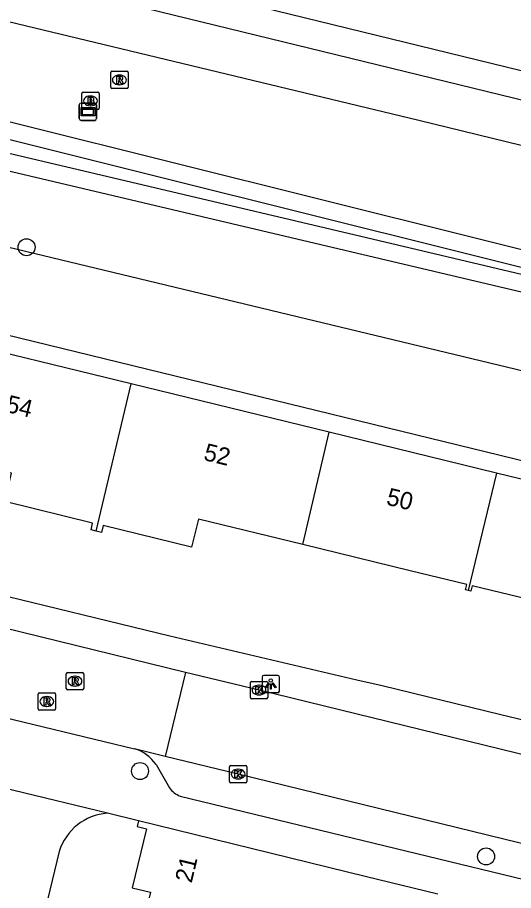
# Model space of a CAD drawing. Extents: x 163268 to 164360, y 381529 to 382285.
# Drawn here: x 163937.9 to 163966.5, y 382197.3 to 382247.6 of the extents above; entities that cross this region are included whole.
import ezdxf

# ---------------------------------------------------------------- set-up
doc = ezdxf.new("R2010")
doc.units = 0
for name, color, linetype in [('IMGEO_Berm_groen', 7, 'Continuous'), ('IMGEO_Boom', 7, 'Continuous'), ('IMGEO_Brandkraan', 7, 'Continuous'), ('IMGEO_Fietspad_gesloten', 7, 'Continuous'), ('IMGEO_Groenvoorziening', 7, 'Continuous'), ('IMGEO_Kolk', 7, 'Continuous'), ('IMGEO_Lichtpunt', 7, 'Continuous'), ('IMGEO_Loofbos', 7, 'Continuous'), ('IMGEO_Muur', 7, 'Continuous'), ('IMGEO_Pand', 7, 'Continuous'), ('IMGEO_Pand_nummerreeks', 7, 'Continuous'), ('IMGEO_Rijbaan_lokaal_open', 7, 'Continuous'), ('IMGEO_Rijbaan_regionaal_gesloten', 7, 'Continuous'), ('IMGEO_Rioolput', 7, 'Continuous'), ('IMGEO_Verklikker', 7, 'Continuous'), ('IMGEO_Voetpad_open', 7, 'Continuous'), ('IMGEO_Waterloop', 7, 'Continuous')]:
    doc.layers.add(name, color=color, linetype=linetype)

msp = doc.modelspace()

# ---------------------------------------------------------------- linework, layer by layer
at = {"layer": 'IMGEO_Berm_groen'}
msp.add_lwpolyline([(163827.813, 382268.559), (163903.688, 382250), (163972.716, 382232.791), (163990.722, 382228.949), (163990.191, 382226.629)], dxfattribs=at)
at = {"layer": 'IMGEO_Boom'}
for centre in [(163938.469, 382234.33), (163945.01, 382204.17), (163964.954, 382199.248)]:
    msp.add_circle(centre, 0.489, dxfattribs=at)
at = {"layer": 'IMGEO_Brandkraan'}
for p, q in [((163941.651, 382242.336), (163941.651, 382243.188)), ((163941.726, 382243.262), (163942.578, 382243.262)), ((163942.139, 382243.042), (163942.164, 382243.042)), ((163942.652, 382243.188), (163942.652, 382242.336)), ((163942.578, 382242.262), (163941.726, 382242.262)), ((163942.162, 382242.482), (163942.137, 382242.482))]:
    msp.add_line(p, q, dxfattribs=at)
for points in [[(163941.651, 382242.336), (163941.651, 382243.188)], [(163941.726, 382243.262), (163942.578, 382243.262)], [(163942.652, 382243.188), (163942.652, 382242.336)], [(163941.999, 382242.962), (163941.999, 382242.562), (163942.212, 382242.562)], [(163942.23, 382242.962), (163941.999, 382242.962)], [(163942.178, 382242.881), (163942.124, 382242.881), (163942.124, 382242.805)], [(163942.124, 382242.805), (163942.177, 382242.805)], [(163942.186, 382242.729), (163942.124, 382242.729), (163942.124, 382242.648)], [(163942.124, 382242.648), (163942.186, 382242.648)], [(163942.578, 382242.262), (163941.726, 382242.262)]]:
    msp.add_lwpolyline(points, dxfattribs=at)
for centre, radius, start, end in [((163941.728, 382243.186), 0.0765, 91.552, 178.448), ((163941.728, 382243.186), 0.0765, 91.552, 178.448), ((163942.576, 382243.186), 0.0765, 1.552, 88.448), ((163942.576, 382243.186), 0.0765, 1.552, 88.448), ((163942.179, 382242.843), 0.0379, 267.8285, 90.9355), ((163942.187, 382242.688), 0.0404, 269.8759, 90.5077), ((163942.218, 382242.813), 0.251, 268.6676, 293.5347), ((163942.234, 382242.817), 0.145, 59.4692, 91.5367), ((163942.259, 382242.864), 0.0922, 285.5137, 58.1501), ((163942.264, 382242.672), 0.105, 301.3115, 78.989), ((163941.728, 382242.338), 0.0765, 181.552, 268.448), ((163941.728, 382242.338), 0.0765, 181.552, 268.448), ((163942.576, 382242.338), 0.0765, 271.552, 358.448), ((163942.576, 382242.338), 0.0765, 271.552, 358.448)]:
    msp.add_arc(centre, radius, start, end, dxfattribs=at)
for centre, major_axis, ratio, start_param, end_param in [((163942.138, 382242.762), (-0.387, 0.002), 0.722429, 4.712389, 7.853982), ((163942.163, 382242.762), (-0.39, 0.002), 0.717154, 1.570796, 4.712389)]:
    msp.add_ellipse(centre, major_axis=major_axis, ratio=ratio, start_param=start_param, end_param=end_param, dxfattribs=at)
at = {"layer": 'IMGEO_Fietspad_gesloten'}
for points in [[(164094.955, 382208.825), (164084.963, 382211.384), (164037.594, 382222.946), (164000, 382232.123), (163961.079, 382241.623), (163926.309, 382250), (163910.294, 382253.9), (163908.56, 382254.323), (163815.664, 382276.948)], [(163827.321, 382276.946), (163937.613, 382250), (163961.804, 382244.085), (164000, 382234.778), (164038.237, 382225.461), (164085.745, 382213.885), (164095.604, 382211.464)]]:
    msp.add_lwpolyline(points, dxfattribs=at)
at = {"layer": 'IMGEO_Groenvoorziening'}
msp.add_lwpolyline([(163972.208, 382230.508), (163904.766, 382246.403)], dxfattribs=at)
at = {"layer": 'IMGEO_Kolk'}
for p, q in [((163951.443, 382209.333), (163952.295, 382209.333)), ((163951.368, 382208.407), (163951.368, 382209.259)), ((163951.856, 382209.113), (163951.881, 382209.113)), ((163952.369, 382209.259), (163952.369, 382208.407)), ((163952.295, 382208.333), (163951.443, 382208.333)), ((163951.879, 382208.553), (163951.854, 382208.553)), ((163950.162, 382203.566), (163950.162, 382204.418)), ((163950.237, 382204.492), (163951.089, 382204.492)), ((163951.163, 382204.418), (163951.163, 382203.566)), ((163950.65, 382204.272), (163950.675, 382204.272)), ((163951.089, 382203.492), (163950.237, 382203.492)), ((163950.673, 382203.712), (163950.648, 382203.712))]:
    msp.add_line(p, q, dxfattribs=at)
for points in [[(163951.443, 382209.333), (163952.295, 382209.333)], [(163951.368, 382208.407), (163951.368, 382209.259)], [(163951.689, 382209.033), (163951.812, 382209.033), (163951.812, 382208.882), (163951.942, 382209.033), (163952.106, 382209.033), (163951.96, 382208.882), (163952.113, 382208.633), (163951.961, 382208.633), (163951.876, 382208.797), (163951.812, 382208.73), (163951.812, 382208.633), (163951.689, 382208.633), (163951.689, 382209.033)], [(163952.369, 382209.259), (163952.369, 382208.407)], [(163952.295, 382208.333), (163951.443, 382208.333)], [(163950.162, 382203.566), (163950.162, 382204.418)], [(163950.237, 382204.492), (163951.089, 382204.492)], [(163951.163, 382204.418), (163951.163, 382203.566)], [(163950.483, 382204.192), (163950.606, 382204.192), (163950.606, 382204.041), (163950.736, 382204.192), (163950.9, 382204.192), (163950.754, 382204.041), (163950.907, 382203.792), (163950.755, 382203.792), (163950.67, 382203.956), (163950.606, 382203.889), (163950.606, 382203.792), (163950.483, 382203.792), (163950.483, 382204.192)], [(163951.089, 382203.492), (163950.237, 382203.492)]]:
    msp.add_lwpolyline(points, dxfattribs=at)
for centre, start, end in [((163951.445, 382209.257), 91.552, 178.448), ((163951.445, 382209.257), 91.552, 178.448), ((163952.293, 382209.257), 1.552, 88.448), ((163952.293, 382209.257), 1.552, 88.448), ((163951.445, 382208.409), 181.552, 268.448), ((163951.445, 382208.409), 181.552, 268.448), ((163952.293, 382208.409), 271.552, 358.448), ((163952.293, 382208.409), 271.552, 358.448), ((163950.239, 382204.416), 91.552, 178.448), ((163950.239, 382204.416), 91.552, 178.448), ((163951.087, 382204.416), 1.552, 88.448), ((163951.087, 382204.416), 1.552, 88.448), ((163950.239, 382203.568), 181.552, 268.448), ((163950.239, 382203.568), 181.552, 268.448), ((163951.087, 382203.568), 271.552, 358.448), ((163951.087, 382203.568), 271.552, 358.448)]:
    msp.add_arc(centre, 0.0765, start, end, dxfattribs=at)
for centre, major_axis, ratio, start_param, end_param in [((163951.855, 382208.833), (-0.387, 0.002), 0.722429, 4.712389, 7.853982), ((163951.88, 382208.833), (-0.39, 0.002), 0.717154, 1.570796, 4.712389), ((163950.649, 382203.992), (-0.387, 0.002), 0.722429, 4.712389, 7.853982), ((163950.674, 382203.992), (-0.39, 0.002), 0.717154, 1.570796, 4.712389)]:
    msp.add_ellipse(centre, major_axis=major_axis, ratio=ratio, start_param=start_param, end_param=end_param, dxfattribs=at)
at = {"layer": 'IMGEO_Lichtpunt'}
for p, q in [((163952.047, 382209.583), (163952.047, 382208.776)), ((163952.047, 382209.583), (163952.047, 382208.776)), ((163952.949, 382209.678), (163952.141, 382209.678)), ((163952.949, 382209.678), (163952.141, 382209.678)), ((163953.043, 382208.776), (163953.043, 382209.583)), ((163953.043, 382208.776), (163953.043, 382209.583)), ((163952.141, 382208.682), (163952.949, 382208.682)), ((163952.141, 382208.682), (163952.949, 382208.682))]:
    msp.add_line(p, q, dxfattribs=at)
for points in [[(163952.421, 382209.247), (163952.46, 382209.219), (163952.272, 382208.957), (163952.234, 382208.984), (163952.421, 382209.247)], [(163952.523, 382209.199), (163952.57, 382209.199), (163952.57, 382208.877), (163952.523, 382208.877), (163952.523, 382209.199)], [(163952.633, 382209.219), (163952.671, 382209.246), (163952.858, 382208.984), (163952.819, 382208.956), (163952.633, 382209.219)]]:
    msp.add_lwpolyline(points, dxfattribs=at)
msp.add_circle((163952.546, 382209.381), 0.0994, dxfattribs=at)
for centre, start, end in [((163952.141, 382209.583), 90, 180), ((163952.141, 382209.583), 90, 180), ((163952.949, 382209.583), 0, 90), ((163952.949, 382209.583), 0, 90), ((163952.141, 382208.776), 180, 270), ((163952.141, 382208.776), 180, 270), ((163952.949, 382208.776), 270, 0), ((163952.949, 382208.776), 270, 360)]:
    msp.add_arc(centre, 0.0946, start, end, dxfattribs=at)
at = {"layer": 'IMGEO_Loofbos'}
for points in [[(164142.104, 382184.986), (164136.238, 382186.518), (164000, 382219.278), (163872.239, 382250), (163832.907, 382259.458), (163823.874, 382261.74)], [(163819.962, 382253.749), (163820.909, 382257.71), (163830.652, 382255.331), (163852.505, 382250), (164000, 382214.018), (164033.312, 382205.891), (164134.264, 382181.264), (164140.582, 382179.712)]]:
    msp.add_lwpolyline(points, dxfattribs=at)
at = {"layer": 'IMGEO_Muur'}
msp.add_lwpolyline([(163946.731, 382211.952), (163957.504, 382209.43)], dxfattribs=at)
at = {"layer": 'IMGEO_Pand'}
for points in [[(163944.503, 382226.463), (163933.121, 382229.239)], [(163942.491, 382217.983), (163944.503, 382226.463)], [(163955.906, 382223.681), (163944.503, 382226.463)], [(163954.385, 382217.21), (163955.906, 382223.681)], [(163965.552, 382221.329), (163955.906, 382223.681)], [(163942.491, 382217.983), (163942.186, 382218.058), (163942.274, 382218.446), (163937.215, 382219.685), (163937.612, 382221.316), (163931.579, 382222.786)], [(163965.552, 382221.329), (163963.926, 382214.559)], [(163975.216, 382218.972), (163965.552, 382221.329)], [(163954.385, 382217.21), (163948.371, 382218.675), (163947.975, 382217.052), (163942.894, 382218.303), (163942.796, 382217.907), (163942.491, 382217.983)], [(163963.926, 382214.559), (163963.773, 382214.596), (163963.848, 382214.906), (163960.584, 382215.701), (163954.385, 382217.21)], [(163973.679, 382212.513), (163967.413, 382214.039), (163964.16, 382214.831), (163964.084, 382214.52), (163963.926, 382214.559)], [(163944.927, 382201.296), (163944.848, 382200.984), (163945.377, 382200.848), (163944.55, 382197.449), (163945.609, 382197.191), (163945.169, 382195.345), (163946.85, 382194.923), (163946.123, 382192.033), (163946.084, 382191.878)], [(163962.176, 382197.087), (163957.981, 382198.105), (163944.927, 382201.296)]]:
    msp.add_lwpolyline(points, dxfattribs=at)
at = {"layer": 'IMGEO_Rijbaan_lokaal_open'}
for points in [[(163947.637, 382209.835), (163932.888, 382213.459)], [(163947.637, 382209.835), (163946.457, 382205)], [(163993.571, 382198.644), (163992.893, 382198.806), (163970.464, 382204.278), (163951.868, 382208.832), (163947.637, 382209.835)], [(163932.431, 382208.4), (163944.694, 382205.452)], [(163946.457, 382205), (163944.694, 382205.452)], [(163992.414, 382193.784), (163991.432, 382194.028), (163969.59, 382199.365), (163950.663, 382203.993), (163946.457, 382205)], [(163943.13, 382201.736), (163932.313, 382204.362)], [(163940.356, 382199.528), (163933.495, 382171.246), (163927.639, 382172.665), (163934.405, 382200.646)]]:
    msp.add_lwpolyline(points, dxfattribs=at)
msp.add_arc((163943.335, 382198.631), 3.111, 93.7845, 163.2524, dxfattribs=at)
at = {"layer": 'IMGEO_Rijbaan_regionaal_gesloten'}
msp.add_lwpolyline([(164097.499, 382212.661), (164086.093, 382215.385), (164086.094, 382215.423), (164023.537, 382230.699), (163954.469, 382247.54), (163887.583, 382263.885), (163831.738, 382277.478), (163816.73, 382281.159)], dxfattribs=at)
at = {"layer": 'IMGEO_Rioolput'}
for p, q in [((163943.32, 382243.542), (163943.32, 382244.394)), ((163943.395, 382244.468), (163944.247, 382244.468)), ((163943.808, 382244.248), (163943.833, 382244.248)), ((163944.321, 382244.394), (163944.321, 382243.542)), ((163943.831, 382243.688), (163943.806, 382243.688)), ((163944.247, 382243.468), (163943.395, 382243.468)), ((163940.837, 382209.843), (163941.689, 382209.843)), ((163940.762, 382208.917), (163940.762, 382209.769)), ((163941.25, 382209.623), (163941.275, 382209.623)), ((163941.763, 382209.769), (163941.763, 382208.917)), ((163941.689, 382208.843), (163940.837, 382208.843)), ((163941.273, 382209.063), (163941.248, 382209.063)), ((163939.136, 382207.747), (163939.136, 382208.599)), ((163939.211, 382208.673), (163940.063, 382208.673)), ((163939.624, 382208.453), (163939.649, 382208.453)), ((163940.137, 382208.599), (163940.137, 382207.747)), ((163939.647, 382207.893), (163939.622, 382207.893)), ((163940.063, 382207.673), (163939.211, 382207.673))]:
    msp.add_line(p, q, dxfattribs=at)
for points in [[(163943.32, 382243.542), (163943.32, 382244.394)], [(163943.395, 382244.468), (163944.247, 382244.468)], [(163943.909, 382244.166), (163943.657, 382244.168), (163943.657, 382243.768)], [(163943.835, 382244.087), (163943.781, 382244.087), (163943.781, 382244.006)], [(163944.321, 382244.394), (163944.321, 382243.542)], [(163943.657, 382243.768), (163943.781, 382243.768), (163943.781, 382243.93), (163943.792, 382243.93)], [(163943.781, 382244.006), (163943.833, 382244.006)], [(163943.839, 382243.901), (163943.91, 382243.768), (163944.05, 382243.768), (163943.985, 382243.894)], [(163944.247, 382243.468), (163943.395, 382243.468)], [(163940.837, 382209.843), (163941.689, 382209.843)], [(163940.762, 382208.917), (163940.762, 382209.769)], [(163941.351, 382209.541), (163941.099, 382209.543), (163941.099, 382209.143)], [(163941.277, 382209.462), (163941.223, 382209.462), (163941.223, 382209.381)], [(163941.223, 382209.381), (163941.275, 382209.381)], [(163941.763, 382209.769), (163941.763, 382208.917)], [(163941.689, 382208.843), (163940.837, 382208.843)], [(163941.099, 382209.143), (163941.223, 382209.143), (163941.223, 382209.305), (163941.234, 382209.305)], [(163941.281, 382209.276), (163941.352, 382209.143), (163941.492, 382209.143), (163941.427, 382209.269)], [(163939.136, 382207.747), (163939.136, 382208.599)], [(163939.211, 382208.673), (163940.063, 382208.673)], [(163939.725, 382208.371), (163939.473, 382208.373), (163939.473, 382207.973)], [(163940.137, 382208.599), (163940.137, 382207.747)], [(163939.473, 382207.973), (163939.597, 382207.973), (163939.597, 382208.135), (163939.608, 382208.135)], [(163939.651, 382208.292), (163939.597, 382208.292), (163939.597, 382208.211)], [(163939.597, 382208.211), (163939.649, 382208.211)], [(163939.655, 382208.106), (163939.726, 382207.973), (163939.866, 382207.973), (163939.801, 382208.099)], [(163940.063, 382207.673), (163939.211, 382207.673)]]:
    msp.add_lwpolyline(points, dxfattribs=at)
for centre, radius, start, end in [((163943.397, 382244.392), 0.0765, 91.552, 178.448), ((163943.397, 382244.392), 0.0765, 91.552, 178.448), ((163943.841, 382243.991), 0.0964, 77.0061, 93.1865), ((163943.855, 382244.048), 0.0378, 276.6634, 79.6772), ((163943.908, 382244.056), 0.109, 350.3612, 89.416), ((163943.906, 382244.056), 0.112, 277.5842, 350.9817), ((163944.245, 382244.392), 0.0765, 1.552, 88.448), ((163944.245, 382244.392), 0.0765, 1.552, 88.448), ((163943.397, 382243.544), 0.0765, 181.552, 268.448), ((163943.397, 382243.544), 0.0765, 181.552, 268.448), ((163943.791, 382243.877), 0.0533, 26.0293, 88.6989), ((163943.817, 382244.195), 0.19, 274.7715, 282.9687), ((163943.89, 382243.841), 0.108, 29.5134, 73.7905), ((163944.245, 382243.544), 0.0765, 271.552, 358.448), ((163944.245, 382243.544), 0.0765, 271.552, 358.448), ((163940.839, 382209.767), 0.0765, 91.552, 178.448), ((163940.839, 382209.767), 0.0765, 91.552, 178.448), ((163941.687, 382209.767), 0.0765, 1.552, 88.448), ((163941.687, 382209.767), 0.0765, 1.552, 88.448), ((163941.259, 382209.57), 0.19, 274.7715, 282.9687), ((163941.283, 382209.366), 0.0964, 77.0061, 93.1865), ((163941.297, 382209.423), 0.0378, 276.6634, 79.6772), ((163941.35, 382209.431), 0.109, 350.3612, 89.416), ((163941.348, 382209.431), 0.112, 277.5842, 350.9817), ((163940.839, 382208.919), 0.0765, 181.552, 268.448), ((163940.839, 382208.919), 0.0765, 181.552, 268.448), ((163941.233, 382209.252), 0.0533, 26.0293, 88.6989), ((163941.332, 382209.216), 0.108, 29.5134, 73.7905), ((163941.687, 382208.919), 0.0765, 271.552, 358.448), ((163941.687, 382208.919), 0.0765, 271.552, 358.448), ((163939.213, 382208.597), 0.0765, 91.552, 178.448), ((163939.213, 382208.597), 0.0765, 91.552, 178.448), ((163939.724, 382208.261), 0.109, 350.3612, 89.416), ((163940.061, 382208.597), 0.0765, 1.552, 88.448), ((163940.061, 382208.597), 0.0765, 1.552, 88.448), ((163939.607, 382208.082), 0.0533, 26.0293, 88.6989), ((163939.633, 382208.4), 0.19, 274.7715, 282.9687), ((163939.657, 382208.196), 0.0964, 77.0061, 93.1865), ((163939.671, 382208.253), 0.0378, 276.6634, 79.6772), ((163939.722, 382208.261), 0.112, 277.5842, 350.9817), ((163939.706, 382208.046), 0.108, 29.5134, 73.7905), ((163939.213, 382207.749), 0.0765, 181.552, 268.448), ((163939.213, 382207.749), 0.0765, 181.552, 268.448), ((163940.061, 382207.749), 0.0765, 271.552, 358.448), ((163940.061, 382207.749), 0.0765, 271.552, 358.448)]:
    msp.add_arc(centre, radius, start, end, dxfattribs=at)
for centre, major_axis, ratio, start_param, end_param in [((163943.807, 382243.968), (-0.387, 0.002), 0.722429, 4.712389, 7.853982), ((163943.832, 382243.968), (-0.39, 0.002), 0.717154, 1.570796, 4.712389), ((163941.249, 382209.343), (-0.387, 0.002), 0.722429, 4.712389, 7.853982), ((163941.274, 382209.343), (-0.39, 0.002), 0.717154, 1.570796, 4.712389), ((163939.623, 382208.173), (-0.387, 0.002), 0.722429, 4.712389, 7.853982), ((163939.648, 382208.173), (-0.39, 0.002), 0.717154, 1.570796, 4.712389)]:
    msp.add_ellipse(centre, major_axis=major_axis, ratio=ratio, start_param=start_param, end_param=end_param, dxfattribs=at)
at = {"layer": 'IMGEO_Verklikker'}
for p, q in [((163941.511, 382241.738), (163941.511, 382242.538)), ((163941.511, 382242.538), (163941.511, 382241.738)), ((163941.611, 382242.638), (163942.401, 382242.638)), ((163942.401, 382242.638), (163941.611, 382242.638)), ((163942.501, 382242.538), (163942.501, 382241.738)), ((163942.501, 382241.738), (163942.501, 382242.538)), ((163942.401, 382241.638), (163941.611, 382241.638)), ((163941.611, 382241.638), (163942.401, 382241.638))]:
    msp.add_line(p, q, dxfattribs=at)
for points in [[(163941.612, 382242.37), (163942.4, 382242.37), (163942.4, 382241.906), (163941.612, 382241.906), (163941.612, 382242.37)], [(163941.677, 382242.305), (163941.677, 382241.971), (163942.335, 382241.971), (163942.335, 382242.305), (163941.677, 382242.305)]]:
    msp.add_lwpolyline(points, dxfattribs=at)
for centre, start, end in [((163941.611, 382242.538), 90, 180), ((163941.611, 382242.538), 90, 180), ((163942.401, 382242.538), 0, 90), ((163942.401, 382242.538), 360, 90), ((163941.611, 382241.738), 180, 270), ((163941.611, 382241.738), 180, 270), ((163942.401, 382241.738), 270, 0), ((163942.401, 382241.738), 270, 0)]:
    msp.add_arc(centre, 0.1, start, end, dxfattribs=at)
at = {"layer": 'IMGEO_Voetpad_open'}
for points in [[(163935.971, 382214.573), (163946.731, 382211.952), (163957.504, 382209.43), (163958.965, 382209.088), (163965.796, 382207.433), (163967.253, 382207.075), (163976.823, 382204.721), (163978.28, 382204.363), (163985.122, 382202.707), (163997.333, 382199.623), (164008.014, 382197.021)], [(163945.932, 382204.537), (163946.706, 382203.21)], [(163947.329, 382202.731), (163967.777, 382197.762), (163989.639, 382192.41)], [(163944.927, 382201.296), (163943.13, 382201.736)]]:
    msp.add_lwpolyline(points, dxfattribs=at)
for centre, radius, start, end in [((163944.025, 382203.251), 2.3, 33.9829, 73.0812), ((163947.723, 382203.888), 1.222, 213.6859, 251.2036)]:
    msp.add_arc(centre, radius, start, end, dxfattribs=at)
at = {"layer": 'IMGEO_Waterloop'}
for points in [[(163922.095, 382244.38), (163946.192, 382238.373), (163971.831, 382231.981), (163989.501, 382228.188), (163989.422, 382227.818)], [(163989.422, 382227.818), (163972.428, 382231.484), (163958.066, 382234.869), (163932.961, 382240.785)]]:
    msp.add_lwpolyline(points, dxfattribs=at)

# ---------------------------------------------------------------- texts
at = {"layer": 'IMGEO_Pand_nummerreeks'}
for s, rotation, p in [('54', 346.2947, (163937.233, 382224.867)), ('52', 346.2941, (163948.623, 382222.089)), ('50', 346.2899, (163959.153, 382219.52)), ('21', 76.3237, (163947.982, 382197.68))]:
    msp.add_text(s, height=1, rotation=rotation, dxfattribs=at).set_placement(p)

doc.saveas('drawing.dxf')
